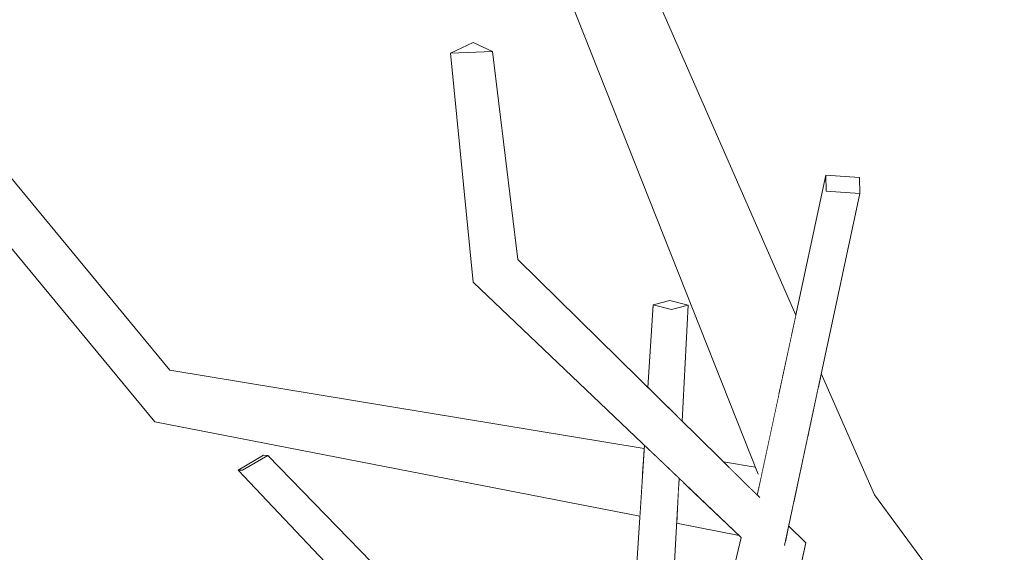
# Model space of a CAD drawing. Extents: x -289599 to -184549, y 66678 to 295474.
# Tile 403 of 656: x -261669 to -261555, y 71905 to 71967. Entities that reach past the tile are written whole.
import ezdxf

# ---------------------------------------------------------------- set-up
doc = ezdxf.new("R2010")
doc.units = 0
doc.header["$MEASUREMENT"] = 0
doc.linetypes.add('Wipeout_Contour', pattern=[1000, 0, -1000])
doc.layers.add('arch drzewa', color=8, linetype='Continuous')
doc.layers.add('arch drzewa_Nr_Pióra__4', color=8, linetype='Continuous', lineweight=9)

msp = doc.modelspace()

# ---------------------------------------------------------------- wipeouts: each hides what was drawn before it
at = {"color": 254, "linetype": 'Wipeout_Contour', "lineweight": 0, "ltscale": 3185031.077572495}
msp.add_wipeout([(-261554.3, 71999.34), (-261566.24, 72013.07), (-261545.27, 71957.82), (-261545.18, 71958.25), (-261541.48, 71967.61), (-261543.55, 71975.93), (-261548.06, 71986.56), (-261551.68, 71988.74), (-261549.88, 71990.83), (-261550.66, 71992.67)], dxfattribs=at).dxf.layer = 'arch drzewa'
at = {"color": 254, "linetype": 'Wipeout_Contour', "lineweight": 0, "ltscale": 1274068.659775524}
msp.add_wipeout([(-261575.38, 71948.8), (-261575.33, 71946.95), (-261571.45, 71946.67), (-261571.49, 71948.52)], dxfattribs=at).dxf.layer = 'arch drzewa'
at = {"color": 254, "linetype": 'Wipeout_Contour', "lineweight": 0, "ltscale": 1274121.547489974}
msp.add_wipeout([(-261591.32, 71933.72), (-261593.25, 71933.24), (-261593.13, 71921.39), (-261592.03, 71920.31)], dxfattribs=at).dxf.layer = 'arch drzewa'
at = {"color": 254, "linetype": 'Wipeout_Contour', "lineweight": 0, "ltscale": 955687.619109}
msp.add_wipeout([(-261610.64, 71886.11), (-261639.99, 71916.33), (-261642.94, 71914.62)], dxfattribs=at).dxf.layer = 'arch drzewa'
at = {"color": 254, "linetype": 'Wipeout_Contour', "lineweight": 0, "ltscale": 955579.691193}
msp.add_wipeout([(-261592.38, 71913.7), (-261593.06, 71914.34), (-261592.94, 71903.25)], dxfattribs=at).dxf.layer = 'arch drzewa'
at = {"color": 254, "linetype": 'Wipeout_Contour', "lineweight": 0, "ltscale": 2548112.067710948}
msp.add_wipeout([(-261585.18, 71906.83), (-261585.65, 71898.81), (-261583.33, 71898.09), (-261581.86, 71887.65), (-261577.7, 71906.21), (-261580.07, 71906.4), (-261580.15, 71906.05), (-261581.03, 71906.48)], dxfattribs=at).dxf.layer = 'arch drzewa'

# ---------------------------------------------------------------- next in the draw order: wipeouts: each hides what was drawn before it
at = {"color": 254, "linetype": 'Wipeout_Contour', "lineweight": 0, "ltscale": 955592.956436}
msp.add_wipeout([(-261593.25, 71933.24), (-261593.68, 71921.92), (-261593.13, 71921.39)], dxfattribs=at).dxf.layer = 'arch drzewa'
at = {"color": 254, "linetype": 'Wipeout_Contour', "lineweight": 0, "ltscale": 1274107.91457558}
msp.add_wipeout([(-261594.46, 71900.89), (-261592.94, 71903.25), (-261593.06, 71914.34), (-261593.93, 71915.17)], dxfattribs=at).dxf.layer = 'arch drzewa'
at = {"color": 254, "linetype": 'Wipeout_Contour', "lineweight": 0, "ltscale": 955652.951499}
msp.add_wipeout([(-261642.94, 71914.62), (-261612.13, 71882.96), (-261610.64, 71886.11)], dxfattribs=at).dxf.layer = 'arch drzewa'
at = {"color": 254, "linetype": 'Wipeout_Contour', "lineweight": 0, "ltscale": 955537.348693}
msp.add_wipeout([(-261579.69, 71908.17), (-261579.77, 71907.83), (-261577.7, 71906.21)], dxfattribs=at).dxf.layer = 'arch drzewa'

# ---------------------------------------------------------------- next in the draw order: wipeouts: each hides what was drawn before it
at = {"color": 254, "linetype": 'Wipeout_Contour', "lineweight": 0, "ltscale": 1274130.114693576}
msp.add_wipeout([(-261593.25, 71933.24), (-261595.39, 71933.79), (-261595.09, 71923.32), (-261593.68, 71921.92)], dxfattribs=at).dxf.layer = 'arch drzewa'
at = {"color": 254, "linetype": 'Wipeout_Contour', "lineweight": 0, "ltscale": 955584.905418}
msp.add_wipeout([(-261593.93, 71915.17), (-261594.89, 71916.09), (-261594.46, 71900.89)], dxfattribs=at).dxf.layer = 'arch drzewa'
at = {"color": 254, "linetype": 'Wipeout_Contour', "lineweight": 0, "ltscale": 955691.147302}
msp.add_wipeout([(-261612.13, 71882.96), (-261642.94, 71914.62), (-261643.45, 71914.64)], dxfattribs=at).dxf.layer = 'arch drzewa'
at = {"color": 254, "linetype": 'Wipeout_Contour', "lineweight": 0, "ltscale": 955537.189712}
msp.add_wipeout([(-261579.77, 71907.83), (-261580.07, 71906.4), (-261577.7, 71906.21)], dxfattribs=at).dxf.layer = 'arch drzewa'

# ---------------------------------------------------------------- next in the draw order: wipeouts: each hides what was drawn before it
at = {"color": 254, "linetype": 'Wipeout_Contour', "lineweight": 0, "ltscale": 955600.253032}
msp.add_wipeout([(-261595.39, 71933.79), (-261595.99, 71924.2), (-261595.09, 71923.32)], dxfattribs=at).dxf.layer = 'arch drzewa'
at = {"color": 254, "linetype": 'Wipeout_Contour', "lineweight": 0, "ltscale": 1274116.699180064}
msp.add_wipeout([(-261597.47, 71900.47), (-261594.46, 71900.89), (-261594.89, 71916.09), (-261596.4, 71917.53)], dxfattribs=at).dxf.layer = 'arch drzewa'
at = {"color": 254, "linetype": 'Wipeout_Contour', "lineweight": 0, "ltscale": 955654.629656}
msp.add_wipeout([(-261643.45, 71914.64), (-261612.83, 71882.33), (-261612.13, 71882.96)], dxfattribs=at).dxf.layer = 'arch drzewa'

# ---------------------------------------------------------------- next in the draw order: wipeouts: each hides what was drawn before it
at = {"color": 254, "linetype": 'Wipeout_Contour', "lineweight": 0, "ltscale": 1274131.965640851}
msp.add_wipeout([(-261591.32, 71933.72), (-261593.45, 71934.27), (-261595.39, 71933.79), (-261593.25, 71933.24)], dxfattribs=at).dxf.layer = 'arch drzewa'
at = {"color": 254, "linetype": 'Wipeout_Contour', "lineweight": 0, "ltscale": 1274301.083280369}
msp.add_wipeout([(-261639.99, 71916.33), (-261640.49, 71916.35), (-261643.45, 71914.64), (-261642.94, 71914.62)], dxfattribs=at).dxf.layer = 'arch drzewa'
at = {"color": 254, "linetype": 'Wipeout_Contour', "lineweight": 0, "ltscale": 2229613.748492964}
msp.add_wipeout([(-261585.18, 71906.83), (-261596.81, 71858.02), (-261587.91, 71860.61), (-261586.2, 71889.5), (-261586.89, 71897.14), (-261585.76, 71898.84), (-261585.65, 71898.81)], dxfattribs=at).dxf.layer = 'arch drzewa'

# ---------------------------------------------------------------- next in the draw order: wipeouts: each hides what was drawn before it
at = {"color": 254, "linetype": 'Wipeout_Contour', "lineweight": 0, "ltscale": 1274142.187556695}
msp.add_wipeout([(-261611.06, 71939.03), (-261616.21, 71936.41), (-261583.21, 71910.53), (-261583.04, 71911.46)], dxfattribs=at).dxf.layer = 'arch drzewa'

# ---------------------------------------------------------------- next in the draw order: wipeouts: each hides what was drawn before it
at = {"color": 254, "linetype": 'Wipeout_Contour', "lineweight": 0, "ltscale": 955676.94207}
msp.add_wipeout([(-261611.06, 71939.03), (-261613.99, 71963.13), (-261618.84, 71962.94)], dxfattribs=at).dxf.layer = 'arch drzewa'
at = {"color": 254, "linetype": 'Wipeout_Contour', "lineweight": 0, "ltscale": 1592623.880104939}
msp.add_wipeout([(-261583.21, 71910.53), (-261616.21, 71936.41), (-261585.18, 71906.83), (-261581.03, 71906.48), (-261583.57, 71908.46)], dxfattribs=at).dxf.layer = 'arch drzewa'

# ---------------------------------------------------------------- next in the draw order: wipeouts: each hides what was drawn before it
at = {"color": 254, "linetype": 'Wipeout_Contour', "lineweight": 0, "ltscale": 955671.929933}
msp.add_wipeout([(-261618.84, 71962.94), (-261616.21, 71936.41), (-261611.06, 71939.03)], dxfattribs=at).dxf.layer = 'arch drzewa'
at = {"color": 254, "linetype": 'Wipeout_Contour', "lineweight": 0, "ltscale": 1592578.158120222}
msp.add_wipeout([(-261575.33, 71946.95), (-261583.57, 71908.46), (-261581.03, 71906.48), (-261580.15, 71906.05), (-261571.45, 71946.67)], dxfattribs=at).dxf.layer = 'arch drzewa'

# ---------------------------------------------------------------- next in the draw order: linework, layer by layer
at = {"layer": 'arch drzewa_Nr_Pióra__4', "linetype": 'Continuous'}
msp.add_line((-261571.49, 71948.52), (-261571.45, 71946.67), dxfattribs=at)

# ---------------------------------------------------------------- next in the draw order: wipeouts: each hides what was drawn before it
at = {"color": 254, "linetype": 'Wipeout_Contour', "lineweight": 0, "ltscale": 955687.934162}
msp.add_wipeout([(-261613.99, 71963.13), (-261616.24, 71964.16), (-261618.84, 71962.94)], dxfattribs=at).dxf.layer = 'arch drzewa'
at = {"color": 254, "linetype": 'Wipeout_Contour', "lineweight": 0, "ltscale": 1911106.926148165}
msp.add_wipeout([(-261583.21, 71910.53), (-261583.57, 71908.46), (-261575.33, 71946.95), (-261575.38, 71948.8), (-261583.32, 71911.73), (-261583.04, 71911.46)], dxfattribs=at).dxf.layer = 'arch drzewa'
at = {"color": 254, "linetype": 'Wipeout_Contour', "lineweight": 0, "ltscale": 2229344.843308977}
msp.add_wipeout([(-261573.35, 71909.14), (-261521.08, 71844.73), (-261520.83, 71845.44), (-261553.2, 71889.32), (-261554.12, 71890.09), (-261554.1, 71890.54), (-261569.76, 71911.77)], dxfattribs=at).dxf.layer = 'arch drzewa'

# ---------------------------------------------------------------- next in the draw order: linework, layer by layer
at = {"layer": 'arch drzewa_Nr_Pióra__4', "linetype": 'Continuous'}
for p, q in [((-261618.84, 71962.94), (-261616.24, 71964.16)), ((-261616.24, 71964.16), (-261613.99, 71963.13)), ((-261613.99, 71963.13), (-261618.84, 71962.94)), ((-261616.21, 71936.41), (-261618.84, 71962.94)), ((-261611.06, 71939.03), (-261613.99, 71963.13)), ((-261575.38, 71948.8), (-261571.49, 71948.52)), ((-261575.33, 71946.95), (-261575.38, 71948.8)), ((-261571.45, 71946.67), (-261575.33, 71946.95))]:
    msp.add_line(p, q, dxfattribs=at)

# ---------------------------------------------------------------- next in the draw order: wipeouts: each hides what was drawn before it
at = {"color": 254, "linetype": 'Wipeout_Contour', "lineweight": 0, "ltscale": 1274132.280778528}
msp.add_wipeout([(-261596.39, 71972.64), (-261600.51, 71971.27), (-261579.34, 71930.31), (-261578.86, 71932.56)], dxfattribs=at).dxf.layer = 'arch drzewa'
at = {"color": 254, "linetype": 'Wipeout_Contour', "lineweight": 0, "ltscale": 955532.499345}
msp.add_wipeout([(-261575.91, 71925.83), (-261576.24, 71924.31), (-261569.76, 71911.77)], dxfattribs=at).dxf.layer = 'arch drzewa'
at = {"color": 254, "linetype": 'Wipeout_Contour', "lineweight": 0, "ltscale": 1592253.771897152}
msp.add_wipeout([(-261521.08, 71844.73), (-261573.35, 71909.14), (-261515.6, 71831.3), (-261514.66, 71832.19), (-261521.47, 71843.66)], dxfattribs=at).dxf.layer = 'arch drzewa'

# ---------------------------------------------------------------- next in the draw order: wipeouts: each hides what was drawn before it
at = {"color": 254, "linetype": 'Wipeout_Contour', "lineweight": 0, "ltscale": 955586.515178}
msp.add_wipeout([(-261600.51, 71971.27), (-261580.41, 71925.29), (-261579.34, 71930.31)], dxfattribs=at).dxf.layer = 'arch drzewa'
at = {"color": 254, "linetype": 'Wipeout_Contour', "lineweight": 0, "ltscale": 2866383.029724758}
msp.add_wipeout([(-261577.7, 71906.21), (-261578.13, 71904.31), (-261544.74, 71865.32), (-261544.23, 71865.53), (-261540.59, 71860.48), (-261515.6, 71831.3), (-261573.35, 71909.14), (-261577.02, 71907.96), (-261577.85, 71906.35)], dxfattribs=at).dxf.layer = 'arch drzewa'

# ---------------------------------------------------------------- next in the draw order: wipeouts: each hides what was drawn before it
at = {"color": 254, "linetype": 'Wipeout_Contour', "lineweight": 0, "ltscale": 1592658.579721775}
msp.add_wipeout([(-261600.51, 71971.27), (-261605.49, 71970.36), (-261580.82, 71923.37), (-261580.72, 71923.86), (-261580.41, 71925.29)], dxfattribs=at).dxf.layer = 'arch drzewa'
at = {"color": 254, "linetype": 'Wipeout_Contour', "lineweight": 0, "ltscale": 1274039.667318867}
msp.add_wipeout([(-261577.47, 71918.56), (-261573.35, 71909.14), (-261569.76, 71911.77), (-261576.24, 71924.31)], dxfattribs=at).dxf.layer = 'arch drzewa'

# ---------------------------------------------------------------- next in the draw order: linework, layer by layer
at = {"layer": 'arch drzewa_Nr_Pióra__4', "linetype": 'Continuous'}
msp.add_line((-261554.1, 71890.54), (-261569.76, 71911.77), dxfattribs=at)

# ---------------------------------------------------------------- next in the draw order: wipeouts: each hides what was drawn before it
at = {"color": 254, "linetype": 'Wipeout_Contour', "lineweight": 0, "ltscale": 1274108.936793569}
msp.add_wipeout([(-261605.49, 71970.36), (-261583.25, 71914.23), (-261582.83, 71914.03), (-261580.82, 71923.37)], dxfattribs=at).dxf.layer = 'arch drzewa'
at = {"color": 254, "linetype": 'Wipeout_Contour', "lineweight": 0, "ltscale": 955534.734841}
msp.add_wipeout([(-261577.47, 71918.56), (-261577.71, 71917.43), (-261573.35, 71909.14)], dxfattribs=at).dxf.layer = 'arch drzewa'

# ---------------------------------------------------------------- next in the draw order: linework, layer by layer
at = {"layer": 'arch drzewa_Nr_Pióra__4', "linetype": 'Continuous'}
for p, q in [((-261578.86, 71932.56), (-261596.39, 71972.64)), ((-261595.39, 71933.79), (-261593.45, 71934.27)), ((-261593.25, 71933.24), (-261595.39, 71933.79)), ((-261593.45, 71934.27), (-261591.32, 71933.72)), ((-261591.32, 71933.72), (-261593.25, 71933.24)), ((-261592.03, 71920.31), (-261591.32, 71933.72))]:
    msp.add_line(p, q, dxfattribs=at)

# ---------------------------------------------------------------- next in the draw order: wipeouts: each hides what was drawn before it
at = {"color": 254, "linetype": 'Wipeout_Contour', "lineweight": 0, "ltscale": 1274237.261289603}
msp.add_wipeout([(-261651.38, 71923.24), (-261596.48, 71916.26), (-261596.43, 71917.12), (-261651.35, 71926.22)], dxfattribs=at).dxf.layer = 'arch drzewa'
at = {"color": 254, "linetype": 'Wipeout_Contour', "lineweight": 0, "ltscale": 1911063.93575997}
msp.add_wipeout([(-261578.85, 71912.13), (-261574.95, 71910.27), (-261575.02, 71910.23), (-261577.02, 71907.96), (-261573.35, 71909.14), (-261577.71, 71917.43)], dxfattribs=at).dxf.layer = 'arch drzewa'
at = {"color": 254, "linetype": 'Wipeout_Contour', "lineweight": 0, "ltscale": 1274081.806950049}
msp.add_wipeout([(-261583.55, 71914.98), (-261587.24, 71915.59), (-261586.65, 71915.01), (-261583.39, 71914.6)], dxfattribs=at).dxf.layer = 'arch drzewa'
at = {"color": 254, "linetype": 'Wipeout_Contour', "lineweight": 0, "ltscale": 955579.810246}
msp.add_wipeout([(-261592.38, 71913.7), (-261592.41, 71913.23), (-261591.78, 71913.13)], dxfattribs=at).dxf.layer = 'arch drzewa'

# ---------------------------------------------------------------- next in the draw order: linework, layer by layer
at = {"layer": 'arch drzewa_Nr_Pióra__4', "linetype": 'Continuous'}
msp.add_line((-261595.99, 71924.2), (-261595.39, 71933.79), dxfattribs=at)

# ---------------------------------------------------------------- next in the draw order: wipeouts: each hides what was drawn before it
at = {"color": 254, "linetype": 'Wipeout_Contour', "lineweight": 0, "ltscale": 955928.311462}
msp.add_wipeout([(-261651.35, 71926.22), (-261716.15, 72004.68), (-261718.7, 72003.47)], dxfattribs=at).dxf.layer = 'arch drzewa'
at = {"color": 254, "linetype": 'Wipeout_Contour', "lineweight": 0, "ltscale": 955649.85577}
msp.add_wipeout([(-261596.48, 71916.26), (-261651.38, 71923.24), (-261596.63, 71913.95)], dxfattribs=at).dxf.layer = 'arch drzewa'
at = {"color": 254, "linetype": 'Wipeout_Contour', "lineweight": 0, "ltscale": 1592595.663655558}
msp.add_wipeout([(-261583.39, 71914.6), (-261586.65, 71915.01), (-261583.32, 71911.73), (-261582.83, 71914.03), (-261583.25, 71914.23)], dxfattribs=at).dxf.layer = 'arch drzewa'
at = {"color": 254, "linetype": 'Wipeout_Contour', "lineweight": 0, "ltscale": 1274104.809696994}
msp.add_wipeout([(-261592.41, 71913.23), (-261592.45, 71912.46), (-261590.87, 71912.26), (-261591.78, 71913.13)], dxfattribs=at).dxf.layer = 'arch drzewa'
at = {"color": 254, "linetype": 'Wipeout_Contour', "lineweight": 0, "ltscale": 955535.902938}
msp.add_wipeout([(-261579.09, 71910.97), (-261574.95, 71910.27), (-261578.85, 71912.13)], dxfattribs=at).dxf.layer = 'arch drzewa'

# ---------------------------------------------------------------- next in the draw order: linework, layer by layer
at = {"layer": 'arch drzewa_Nr_Pióra__4', "linetype": 'Continuous'}
for p, q in [((-261583.32, 71911.73), (-261575.38, 71948.8)), ((-261569.76, 71911.77), (-261575.91, 71925.83)), ((-261583.55, 71914.98), (-261587.24, 71915.59))]:
    msp.add_line(p, q, dxfattribs=at)

# ---------------------------------------------------------------- next in the draw order: wipeouts: each hides what was drawn before it
at = {"color": 254, "linetype": 'Wipeout_Contour', "lineweight": 0, "ltscale": 1274236.272296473}
msp.add_wipeout([(-261651.38, 71923.24), (-261653.09, 71920.24), (-261596.68, 71913.01), (-261596.63, 71913.95)], dxfattribs=at).dxf.layer = 'arch drzewa'
at = {"color": 254, "linetype": 'Wipeout_Contour', "lineweight": 0, "ltscale": 1274096.064440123}
msp.add_wipeout([(-261592.45, 71912.46), (-261592.66, 71908.48), (-261585.42, 71907.07), (-261590.87, 71912.26)], dxfattribs=at).dxf.layer = 'arch drzewa'
at = {"color": 254, "linetype": 'Wipeout_Contour', "lineweight": 0, "ltscale": 1274045.607586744}
msp.add_wipeout([(-261579.14, 71910.75), (-261575.02, 71910.23), (-261574.95, 71910.27), (-261579.09, 71910.97)], dxfattribs=at).dxf.layer = 'arch drzewa'

# ---------------------------------------------------------------- next in the draw order: linework, layer by layer
at = {"layer": 'arch drzewa_Nr_Pióra__4', "linetype": 'Continuous'}
for p, q in [((-261592.94, 71903.25), (-261592.38, 71913.7)), ((-261585.42, 71907.07), (-261592.66, 71908.48)), ((-261596.81, 71858.02), (-261585.18, 71906.83))]:
    msp.add_line(p, q, dxfattribs=at)

# ---------------------------------------------------------------- next in the draw order: wipeouts: each hides what was drawn before it
at = {"color": 254, "linetype": 'Wipeout_Contour', "lineweight": 0, "ltscale": 955845.969714}
msp.add_wipeout([(-261718.7, 72003.47), (-261651.38, 71923.24), (-261651.35, 71926.22)], dxfattribs=at).dxf.layer = 'arch drzewa'
at = {"color": 254, "linetype": 'Wipeout_Contour', "lineweight": 0, "ltscale": 955649.297595}
msp.add_wipeout([(-261653.09, 71920.24), (-261596.92, 71909.3), (-261596.68, 71913.01)], dxfattribs=at).dxf.layer = 'arch drzewa'
at = {"color": 254, "linetype": 'Wipeout_Contour', "lineweight": 0, "ltscale": 1592557.765644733}
msp.add_wipeout([(-261579.14, 71910.75), (-261579.69, 71908.17), (-261577.85, 71906.35), (-261577.02, 71907.96), (-261575.02, 71910.23)], dxfattribs=at).dxf.layer = 'arch drzewa'

# ---------------------------------------------------------------- next in the draw order: linework, layer by layer
at = {"layer": 'arch drzewa_Nr_Pióra__4', "linetype": 'Continuous'}
for p, q in [((-261583.22, 71914.15), (-261605.49, 71970.36)), ((-261580.18, 71905.91), (-261571.45, 71946.67)), ((-261583.03, 71911.45), (-261611.06, 71939.03)), ((-261585.18, 71906.83), (-261616.21, 71936.41)), ((-261597.47, 71900.47), (-261596.4, 71917.53)), ((-261643.45, 71914.64), (-261640.49, 71916.35)), ((-261639.99, 71916.33), (-261642.94, 71914.62)), ((-261640.49, 71916.35), (-261639.99, 71916.33)), ((-261610.64, 71886.11), (-261639.99, 71916.33)), ((-261642.94, 71914.62), (-261643.45, 71914.64)), ((-261612.83, 71882.33), (-261643.45, 71914.64)), ((-261577.7, 71906.21), (-261579.69, 71908.17)), ((-261581.86, 71887.65), (-261577.7, 71906.21))]:
    msp.add_line(p, q, dxfattribs=at)

# ---------------------------------------------------------------- next in the draw order: wipeouts: each hides what was drawn before it
at = {"color": 254, "linetype": 'Wipeout_Contour', "lineweight": 0, "ltscale": 1911834.818183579}
msp.add_wipeout([(-261720.99, 72002.32), (-261690.29, 71967.44), (-261689.43, 71966.99), (-261689.01, 71965.98), (-261651.38, 71923.24), (-261718.7, 72003.47)], dxfattribs=at).dxf.layer = 'arch drzewa'

# ---------------------------------------------------------------- next in the draw order: wipeouts: each hides what was drawn before it
at = {"color": 254, "linetype": 'Wipeout_Contour', "lineweight": 0, "ltscale": 1911704.684016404}
msp.add_wipeout([(-261689.25, 71963.95), (-261653.09, 71920.24), (-261651.38, 71923.24), (-261689.01, 71965.98), (-261688.07, 71963.59), (-261688.1, 71963.52)], dxfattribs=at).dxf.layer = 'arch drzewa'

# ---------------------------------------------------------------- next in the draw order: linework, layer by layer
at = {"layer": 'arch drzewa_Nr_Pióra__4', "linetype": 'Continuous'}
for p, q in [((-261651.35, 71926.22), (-261716.15, 72004.68)), ((-261653.09, 71920.24), (-261689.25, 71963.95)), ((-261596.43, 71917.12), (-261651.35, 71926.22)), ((-261596.92, 71909.3), (-261653.09, 71920.24))]:
    msp.add_line(p, q, dxfattribs=at)

doc.saveas('drawing.dxf')
